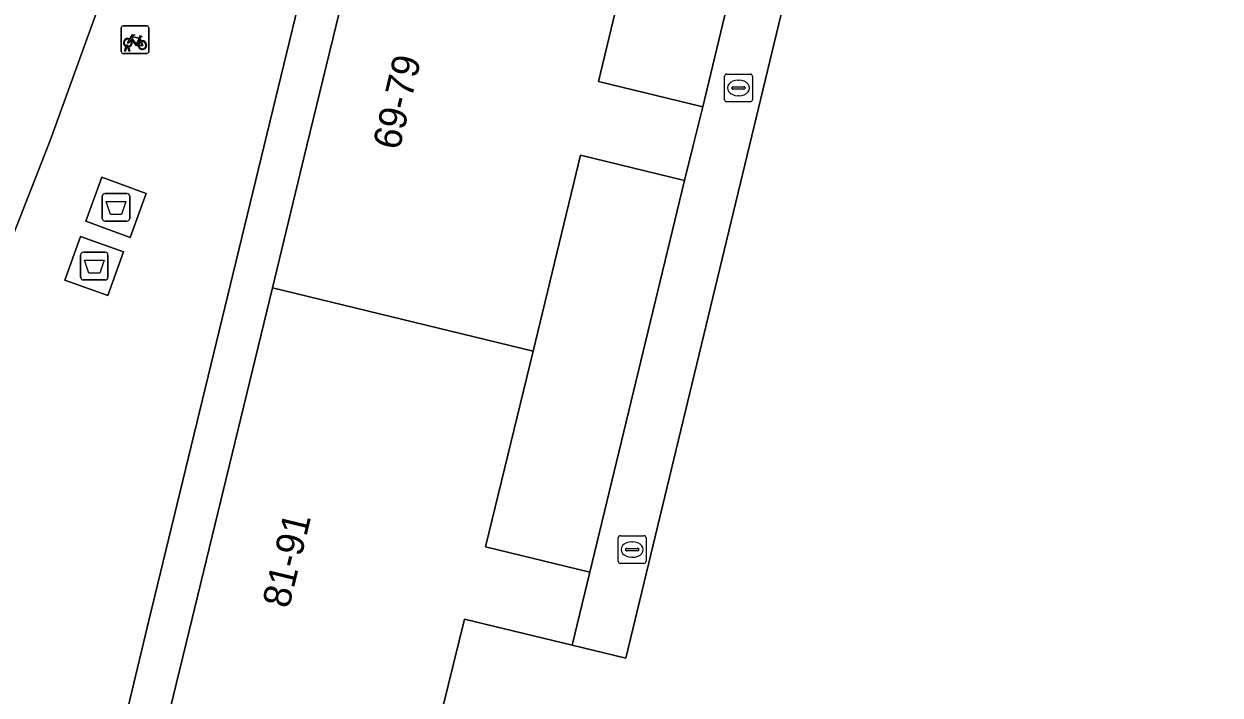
# Model space of a CAD drawing. Extents: x 162803 to 163818, y 381639 to 382475.
# Drawn here: x 163005.59 to 163048.82, y 382230.14 to 382254.39 of the extents above; entities that cross this region are included whole.
import ezdxf

# ---------------------------------------------------------------- set-up
doc = ezdxf.new("R2010")
doc.units = 0
for name, color, linetype in [('IMGEO_Afval_apart_plaats', 7, 'Continuous'), ('IMGEO_Erf', 7, 'Continuous'), ('IMGEO_Fietsenrek', 7, 'Continuous'), ('IMGEO_Pand', 7, 'Continuous'), ('IMGEO_Pand_nummerreeks', 7, 'Continuous'), ('IMGEO_Rijbaan_lokaal_gesloten', 7, 'Continuous'), ('IMGEO_Rioolput', 7, 'Continuous'), ('IMGEO_Voetpad_gesloten', 7, 'Continuous'), ('IMGEO_Voetpad_open', 7, 'Continuous')]:
    doc.layers.add(name, color=color, linetype=linetype)

msp = doc.modelspace()

# ---------------------------------------------------------------- linework, layer by layer
at = {"layer": 'IMGEO_Afval_apart_plaats'}
for p, q in [((163008.525, 382248.263), (163009.315, 382248.263)), ((163009.315, 382248.263), (163008.525, 382248.263)), ((163008.425, 382247.363), (163008.425, 382248.163)), ((163008.425, 382248.163), (163008.425, 382247.363)), ((163009.415, 382248.163), (163009.415, 382247.363)), ((163009.415, 382247.363), (163009.415, 382248.163)), ((163009.315, 382247.263), (163008.525, 382247.263)), ((163008.525, 382247.263), (163009.315, 382247.263)), ((163007.74, 382246.138), (163008.53, 382246.138)), ((163008.53, 382246.138), (163007.74, 382246.138)), ((163007.64, 382245.238), (163007.64, 382246.038)), ((163007.64, 382246.038), (163007.64, 382245.238)), ((163008.63, 382246.038), (163008.63, 382245.238)), ((163008.63, 382245.238), (163008.63, 382246.038)), ((163008.53, 382245.138), (163007.74, 382245.138)), ((163007.74, 382245.138), (163008.53, 382245.138))]:
    msp.add_line(p, q, dxfattribs=at)
for points in [[(163008.568, 382247.977), (163009.272, 382247.977), (163009.123, 382247.507), (163008.717, 382247.507), (163008.568, 382247.977)], [(163007.783, 382245.852), (163008.487, 382245.852), (163008.338, 382245.382), (163007.932, 382245.382), (163007.783, 382245.852)]]:
    msp.add_lwpolyline(points, dxfattribs=at)
for centre, start, end in [((163008.525, 382248.163), 90, 180), ((163008.525, 382248.163), 90, 180), ((163009.315, 382248.163), 0, 90), ((163009.315, 382248.163), 360, 90), ((163008.525, 382247.363), 180, 270), ((163008.525, 382247.363), 180, 270), ((163009.315, 382247.363), 270, 0), ((163009.315, 382247.363), 270, 0), ((163007.74, 382246.038), 90, 180), ((163007.74, 382246.038), 90, 180), ((163008.53, 382246.038), 0, 90), ((163008.53, 382246.038), 360, 90), ((163007.74, 382245.238), 180, 270), ((163007.74, 382245.238), 180, 270), ((163008.53, 382245.238), 270, 0), ((163008.53, 382245.238), 270, 0)]:
    msp.add_arc(centre, 0.1, start, end, dxfattribs=at)
at = {"layer": 'IMGEO_Erf'}
msp.add_lwpolyline([(163049.551, 382310.636), (163046.613, 382311.37), (163031.815, 382250), (163027.345, 382231.469), (163025.401, 382231.939), (163021.517, 382232.877), (163020.523, 382228.872), (163019.765, 382225.817), (163023.781, 382224.875), (163023.706, 382224.564), (163027.999, 382223.534), (163028.102, 382223.962), (163031.992, 382223.042), (163031.886, 382222.604), (163036.186, 382221.567), (163036.289, 382221.995), (163040.159, 382221.061), (163040.056, 382220.633), (163044.33, 382219.608), (163044.431, 382220.026), (163048.339, 382219.088), (163048.239, 382218.67), (163052.52, 382217.651)], dxfattribs=at)
for points in [[(163033.474, 382265.354), (163029.724, 382266.261), (163028.038, 382259.283), (163026.352, 382252.305), (163030.133, 382251.394)], [(163029.469, 382248.732), (163025.707, 382249.642), (163023.993, 382242.567), (163022.278, 382235.492), (163026.04, 382234.583)]]:
    msp.add_lwpolyline(points, close=True, dxfattribs=at)
at = {"layer": 'IMGEO_Fietsenrek'}
for p, q in [((163009.18, 382254.322), (163010.021, 382254.322)), ((163010.021, 382254.322), (163009.18, 382254.322)), ((163009.105, 382253.397), (163009.105, 382254.238)), ((163009.105, 382254.238), (163009.105, 382253.397)), ((163009.792, 382253.871), (163009.828, 382253.776)), ((163010.105, 382254.247), (163010.105, 382253.406)), ((163010.105, 382253.406), (163010.105, 382254.247)), ((163009.232, 382253.406), (163009.271, 382253.566)), ((163009.301, 382253.554), (163009.266, 382253.406)), ((163009.343, 382253.578), (163009.342, 382253.582)), ((163009.384, 382253.406), (163009.35, 382253.548)), ((163009.374, 382253.589), (163009.375, 382253.582)), ((163009.382, 382253.552), (163009.417, 382253.406)), ((163010.03, 382253.322), (163009.189, 382253.322)), ((163009.189, 382253.322), (163010.03, 382253.322)), ((163009.266, 382253.406), (163009.232, 382253.406)), ((163009.417, 382253.406), (163009.384, 382253.406))]:
    msp.add_line(p, q, dxfattribs=at)
for points in [[(163009.418, 382253.848), (163009.513, 382254.012), (163009.599, 382253.998), (163009.601, 382253.989), (163009.545, 382253.978), (163009.518, 382253.933), (163009.774, 382253.892)], [(163009.714, 382253.604), (163009.664, 382253.604), (163009.473, 382253.855), (163009.454, 382253.823)], [(163009.761, 382253.867), (163009.504, 382253.908), (163009.487, 382253.879), (163009.654, 382253.659), (163009.761, 382253.867)], [(163009.774, 382253.892), (163009.799, 382253.941), (163009.793, 382253.945), (163009.77, 382253.949), (163009.758, 382253.956), (163009.757, 382253.959), (163009.759, 382253.964), (163009.854, 382253.949), (163009.856, 382253.939), (163009.846, 382253.926), (163009.834, 382253.92), (163009.82, 382253.926), (163009.792, 382253.871)], [(163009.439, 382253.796), (163009.387, 382253.706), (163009.347, 382253.681), (163009.348, 382253.728), (163009.403, 382253.822)], [(163009.809, 382253.769), (163009.779, 382253.846), (163009.67, 382253.628), (163009.713, 382253.628)], [(163009.743, 382253.628), (163009.863, 382253.627), (163009.819, 382253.741)], [(163009.839, 382253.748), (163009.894, 382253.603), (163009.744, 382253.603)]]:
    msp.add_lwpolyline(points, dxfattribs=at)
for centre, radius, start, end in [((163009.183, 382254.244), 0.0779, 92.4484, 184.2845), ((163009.183, 382254.244), 0.0779, 92.4484, 184.2845), ((163010.027, 382254.244), 0.0779, 2.4484, 94.2845), ((163010.027, 382254.244), 0.0779, 2.4484, 94.2845), ((163009.345, 382253.707), 0.159, 62.6766, 242.1369), ((163009.345, 382253.707), 0.129, 63.3192, 238.903), ((163009.325, 382253.578), 0.0499, 12.8025, 158.6934), ((163009.345, 382253.707), 0.159, 253.9967, 271.7867), ((163009.325, 382253.578), 0.0174, 12.8025, 163.4502), ((163009.345, 382253.707), 0.129, 253.415, 269.0204), ((163009.345, 382253.707), 0.129, 283.6043, 43.4302), ((163009.345, 382253.707), 0.159, 283.5766, 46.6042), ((163009.872, 382253.623), 0.159, 113.3408, 178.3217), ((163009.872, 382253.623), 0.159, 187.0065, 105.7708), ((163009.872, 382253.623), 0.129, 113.923, 177.9556), ((163009.872, 382253.623), 0.129, 188.6715, 104.5883), ((163009.183, 382253.4), 0.0779, 182.4484, 274.2845), ((163009.183, 382253.4), 0.0779, 182.4484, 274.2845), ((163010.027, 382253.4), 0.0779, 272.4484, 4.2845), ((163010.027, 382253.4), 0.0779, 272.4484, 4.2845)]:
    msp.add_arc(centre, radius, start, end, dxfattribs=at)
at = {"layer": 'IMGEO_Pand'}
for points in [[(163014.571, 382244.856), (163023.993, 382242.567), (163025.707, 382249.642), (163029.469, 382248.732), (163029.785, 382250), (163030.133, 382251.394), (163026.352, 382252.305), (163028.038, 382259.283), (163018.631, 382261.568), (163015.821, 382250)], [(163014.571, 382244.856), (163011.559, 382232.454), (163010.515, 382228.151), (163010.438, 382227.834), (163012.469, 382227.35), (163012.421, 382227.156), (163013.689, 382226.844), (163013.737, 382227.039), (163019.701, 382225.559), (163019.765, 382225.817), (163020.523, 382228.872), (163021.517, 382232.877), (163025.401, 382231.939), (163026.04, 382234.583), (163022.278, 382235.492), (163023.993, 382242.567)]]:
    msp.add_lwpolyline(points, close=True, dxfattribs=at)
at = {"layer": 'IMGEO_Rijbaan_lokaal_gesloten'}
msp.add_lwpolyline([(162977.901, 382206.074), (162976.232, 382203.382), (162982.698, 382198.597), (162990.422, 382213.203), (162991.749, 382215.973), (162993.593, 382219.891), (162995.729, 382224.386), (162997.393, 382228.044), (162998.633, 382230.787), (163000.153, 382234.499), (163002.311, 382239.408), (163006.537, 382250.177), (163011.525, 382263.973)], dxfattribs=at)
at = {"layer": 'IMGEO_Rioolput'}
for p, q in [((163030.992, 382252.575), (163031.844, 382252.575)), ((163030.917, 382251.649), (163030.917, 382252.501)), ((163031.405, 382252.355), (163031.43, 382252.355)), ((163031.918, 382252.501), (163031.918, 382251.649)), ((163031.176, 382252.069), (163031.176, 382252.081)), ((163031.614, 382252.032), (163031.216, 382252.032)), ((163031.219, 382252.118), (163031.617, 382252.118)), ((163031.428, 382251.795), (163031.403, 382251.795)), ((163031.66, 382252.081), (163031.66, 382252.069)), ((163031.844, 382251.575), (163030.992, 382251.575)), ((163027.074, 382234.969), (163027.074, 382235.821)), ((163027.149, 382235.895), (163028.001, 382235.895)), ((163028.075, 382235.821), (163028.075, 382234.969)), ((163027.333, 382235.389), (163027.333, 382235.401)), ((163027.771, 382235.352), (163027.373, 382235.352)), ((163027.376, 382235.438), (163027.774, 382235.438)), ((163027.562, 382235.675), (163027.587, 382235.675)), ((163027.817, 382235.401), (163027.817, 382235.389)), ((163028.001, 382234.895), (163027.149, 382234.895)), ((163027.585, 382235.115), (163027.56, 382235.115))]:
    msp.add_line(p, q, dxfattribs=at)
for points in [[(163030.992, 382252.575), (163031.844, 382252.575)], [(163030.917, 382251.649), (163030.917, 382252.501)], [(163031.918, 382252.501), (163031.918, 382251.649)], [(163031.844, 382251.575), (163030.992, 382251.575)], [(163027.074, 382234.969), (163027.074, 382235.821)], [(163027.149, 382235.895), (163028.001, 382235.895)], [(163028.075, 382235.821), (163028.075, 382234.969)], [(163028.001, 382234.895), (163027.149, 382234.895)]]:
    msp.add_lwpolyline(points, dxfattribs=at)
for centre, radius, start, end in [((163030.994, 382252.499), 0.0765, 91.552, 178.448), ((163030.994, 382252.499), 0.0765, 91.552, 178.448), ((163031.842, 382252.499), 0.0765, 1.552, 88.448), ((163031.842, 382252.499), 0.0765, 1.552, 88.448), ((163031.216, 382252.078), 0.0403, 85.8775, 175.7526), ((163031.213, 382252.068), 0.0366, 178.938, 274.7102), ((163031.617, 382252.075), 0.043, 264.8664, 352.4533), ((163031.621, 382252.08), 0.0386, 1.7309, 96.639), ((163030.994, 382251.651), 0.0765, 181.552, 268.448), ((163030.994, 382251.651), 0.0765, 181.552, 268.448), ((163031.842, 382251.651), 0.0765, 271.552, 358.448), ((163031.842, 382251.651), 0.0765, 271.552, 358.448), ((163027.151, 382235.819), 0.0765, 91.552, 178.448), ((163027.151, 382235.819), 0.0765, 91.552, 178.448), ((163027.999, 382235.819), 0.0765, 1.552, 88.448), ((163027.999, 382235.819), 0.0765, 1.552, 88.448), ((163027.373, 382235.398), 0.0403, 85.8775, 175.7526), ((163027.37, 382235.388), 0.0366, 178.938, 274.7102), ((163027.774, 382235.395), 0.043, 264.8664, 352.4533), ((163027.778, 382235.4), 0.0386, 1.7309, 96.639), ((163027.151, 382234.971), 0.0765, 181.552, 268.448), ((163027.151, 382234.971), 0.0765, 181.552, 268.448), ((163027.999, 382234.971), 0.0765, 271.552, 358.448), ((163027.999, 382234.971), 0.0765, 271.552, 358.448)]:
    msp.add_arc(centre, radius, start, end, dxfattribs=at)
for centre, major_axis, ratio, start_param, end_param in [((163031.404, 382252.075), (-0.387, 0.002), 0.722429, 4.712389, 7.853982), ((163031.429, 382252.075), (-0.39, 0.002), 0.717154, 1.570796, 4.712389), ((163027.561, 382235.395), (-0.387, 0.002), 0.722429, 4.712389, 7.853982), ((163027.586, 382235.395), (-0.39, 0.002), 0.717154, 1.570796, 4.712389)]:
    msp.add_ellipse(centre, major_axis=major_axis, ratio=ratio, start_param=start_param, end_param=end_param, dxfattribs=at)
at = {"layer": 'IMGEO_Voetpad_gesloten'}
for points in [[(163010.013, 382248.266), (163008.405, 382248.849), (163007.828, 382247.259), (163009.436, 382246.676)], [(163009.195, 382246.15), (163007.64, 382246.706), (163007.075, 382245.126), (163008.63, 382244.57)]]:
    msp.add_lwpolyline(points, close=True, dxfattribs=at)
at = {"layer": 'IMGEO_Voetpad_open'}
for points in [[(162991.904, 382206.948), (162993.374, 382209.771), (162996.733, 382216.551), (162997.944, 382219.19), (162999.427, 382222.432), (163000, 382223.684), (163001.833, 382227.685), (163002.692, 382229.571), (163003.703, 382229.036), (163008.315, 382226.983), (163009.069, 382228.509), (163010.123, 382232.878), (163014.28, 382250), (163029.494, 382312.657)], [(163011.525, 382263.973), (163006.537, 382250.177), (163002.311, 382239.408), (163000.153, 382234.499), (162998.633, 382230.787), (162997.393, 382228.044), (162995.729, 382224.386), (162993.593, 382219.891), (162991.749, 382215.973), (162990.422, 382213.203)]]:
    msp.add_lwpolyline(points, dxfattribs=at)
for points in [[(163029.494, 382312.657), (163014.28, 382250), (163010.123, 382232.878), (163009.069, 382228.509), (163010.515, 382228.151), (163011.559, 382232.454), (163014.571, 382244.856), (163015.821, 382250), (163018.631, 382261.568), (163022.692, 382278.286), (163026.759, 382295.027), (163030.918, 382312.15), (163030.957, 382312.309)], [(163046.613, 382311.37), (163044.624, 382311.811), (163042.214, 382301.665), (163041.562, 382298.957), (163038.141, 382284.745), (163037.524, 382282.183), (163034.116, 382268.021), (163033.474, 382265.354), (163030.133, 382251.394), (163029.785, 382250), (163029.469, 382248.732), (163026.04, 382234.583), (163025.401, 382231.939), (163027.345, 382231.469), (163031.815, 382250)], [(163010.013, 382248.266), (163009.436, 382246.676), (163007.828, 382247.259), (163008.405, 382248.849)], [(163009.195, 382246.15), (163008.63, 382244.57), (163007.075, 382245.126), (163007.64, 382246.706)]]:
    msp.add_lwpolyline(points, close=True, dxfattribs=at)

# ---------------------------------------------------------------- texts
at = {"layer": 'IMGEO_Pand_nummerreeks'}
for s, rotation, p in [('69-79', 76.6007, (163019.16, 382249.795)), ('81-91', 76.4152, (163015.167, 382233.234))]:
    msp.add_text(s, height=1, rotation=rotation, dxfattribs=at).set_placement(p)

doc.saveas('drawing.dxf')
